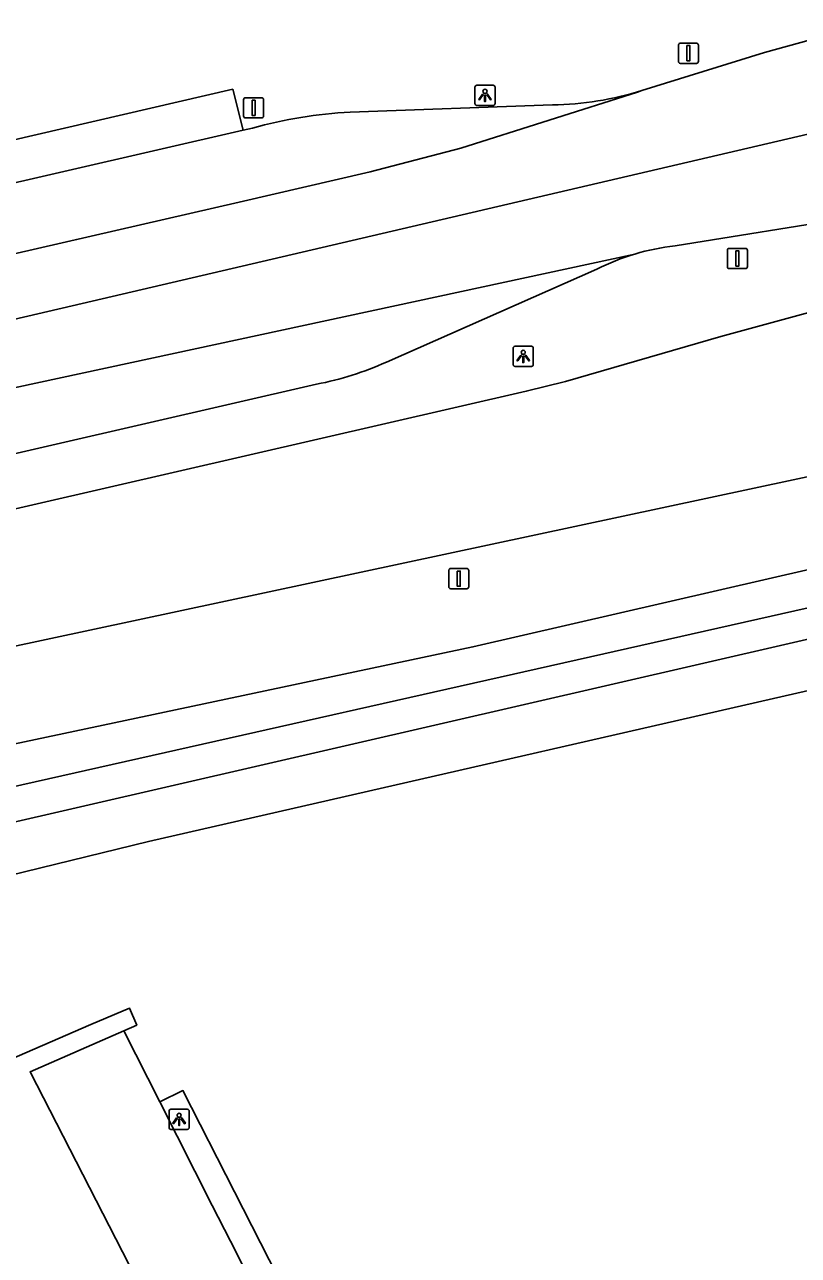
# Model space of a CAD drawing. Extents: x 156414 to 157775, y 382335 to 383765.
# Drawn here: x 157489.8 to 157528.1, y 383062.8 to 383123.6 of the extents above; entities that cross this region are included whole.
import ezdxf

# ---------------------------------------------------------------- set-up
doc = ezdxf.new("R2010")
doc.units = 0
for name, color, linetype in [('IMGEO_Berm_groen', 7, 'Continuous'), ('IMGEO_Lichtpunt', 7, 'Continuous'), ('IMGEO_Parkeervlak_gesloten', 7, 'Continuous'), ('IMGEO_Parkeervlak_open', 7, 'Continuous'), ('IMGEO_Rijbaan_lokaal_gesloten', 7, 'Continuous'), ('IMGEO_Rijbaan_regionaal_gesloten', 7, 'Continuous'), ('IMGEO_Verkeersbordpaal', 7, 'Continuous'), ('IMGEO_Voetpad_open', 7, 'Continuous'), ('IMGEO_Waterloop', 7, 'Continuous')]:
    doc.layers.add(name, color=color, linetype=linetype)

msp = doc.modelspace()

# ---------------------------------------------------------------- linework, layer by layer
at = {"layer": 'IMGEO_Berm_groen'}
for points in [[(157533.654, 383097.879), (157511.984, 383092.881), (157485.918, 383087.378), (157471.256, 383083.883), (157452.239, 383079.868), (157451.629, 383080.509), (157447.866, 383079.831), (157448.023, 383078.675), (157412.908, 383070.274), (157404.351, 383068.014)], [(157495.957, 383083.276), (157534.967, 383092.194)], [(157407.981, 383062.834), (157444.123, 383071.228), (157473.781, 383077.858), (157495.957, 383083.276)]]:
    msp.add_lwpolyline(points, dxfattribs=at)
at = {"layer": 'IMGEO_Lichtpunt'}
for p, q in [((157512.981, 383120.63), (157512.173, 383120.63)), ((157512.981, 383120.63), (157512.173, 383120.63)), ((157512.079, 383120.535), (157512.079, 383119.728)), ((157512.079, 383120.535), (157512.079, 383119.728)), ((157513.075, 383119.728), (157513.075, 383120.535)), ((157513.075, 383119.728), (157513.075, 383120.535)), ((157512.173, 383119.634), (157512.981, 383119.634)), ((157512.173, 383119.634), (157512.981, 383119.634)), ((157513.968, 383107.641), (157513.968, 383106.834)), ((157513.968, 383107.641), (157513.968, 383106.834)), ((157514.87, 383107.736), (157514.062, 383107.736)), ((157514.87, 383107.736), (157514.062, 383107.736)), ((157514.964, 383106.834), (157514.964, 383107.641)), ((157514.964, 383106.834), (157514.964, 383107.641)), ((157514.062, 383106.74), (157514.87, 383106.74)), ((157514.062, 383106.74), (157514.87, 383106.74)), ((157496.964, 383069.949), (157496.964, 383069.142)), ((157496.964, 383069.949), (157496.964, 383069.142)), ((157497.866, 383070.044), (157497.058, 383070.044)), ((157497.866, 383070.044), (157497.058, 383070.044)), ((157497.96, 383069.142), (157497.96, 383069.949)), ((157497.96, 383069.142), (157497.96, 383069.949)), ((157497.058, 383069.048), (157497.866, 383069.048)), ((157497.058, 383069.048), (157497.866, 383069.048))]:
    msp.add_line(p, q, dxfattribs=at)
for points in [[(157512.453, 383120.199), (157512.492, 383120.171), (157512.304, 383119.909), (157512.266, 383119.936), (157512.453, 383120.199)], [(157512.555, 383120.151), (157512.602, 383120.151), (157512.602, 383119.829), (157512.555, 383119.829), (157512.555, 383120.151)], [(157512.665, 383120.171), (157512.703, 383120.198), (157512.89, 383119.936), (157512.851, 383119.908), (157512.665, 383120.171)], [(157514.342, 383107.305), (157514.381, 383107.277), (157514.193, 383107.015), (157514.155, 383107.042), (157514.342, 383107.305)], [(157514.444, 383107.257), (157514.491, 383107.257), (157514.491, 383106.935), (157514.444, 383106.935), (157514.444, 383107.257)], [(157514.554, 383107.277), (157514.592, 383107.304), (157514.779, 383107.042), (157514.74, 383107.014), (157514.554, 383107.277)], [(157497.338, 383069.613), (157497.377, 383069.585), (157497.189, 383069.323), (157497.151, 383069.35), (157497.338, 383069.613)], [(157497.44, 383069.565), (157497.487, 383069.565), (157497.487, 383069.243), (157497.44, 383069.243), (157497.44, 383069.565)], [(157497.55, 383069.585), (157497.588, 383069.612), (157497.775, 383069.35), (157497.736, 383069.322), (157497.55, 383069.585)]]:
    msp.add_lwpolyline(points, dxfattribs=at)
for centre in [(157512.578, 383120.333), (157514.467, 383107.439), (157497.463, 383069.747)]:
    msp.add_circle(centre, 0.0994, dxfattribs=at)
for centre, start, end in [((157512.173, 383120.535), 90, 180), ((157512.173, 383120.535), 90, 180), ((157512.981, 383120.535), 0, 90), ((157512.981, 383120.535), 0, 90), ((157512.173, 383119.728), 180, 270), ((157512.173, 383119.728), 180, 270), ((157512.981, 383119.728), 270, 0), ((157512.981, 383119.728), 270, 360), ((157514.062, 383107.641), 90, 180), ((157514.062, 383107.641), 90, 180), ((157514.87, 383107.641), 0, 90), ((157514.87, 383107.641), 0, 90), ((157514.062, 383106.834), 180, 270), ((157514.062, 383106.834), 180, 270), ((157514.87, 383106.834), 270, 0), ((157514.87, 383106.834), 270, 360), ((157497.058, 383069.949), 90, 180), ((157497.058, 383069.949), 90, 180), ((157497.866, 383069.949), 0, 90), ((157497.866, 383069.949), 0, 90), ((157497.058, 383069.142), 180, 270), ((157497.058, 383069.142), 180, 270), ((157497.866, 383069.142), 270, 0), ((157497.866, 383069.142), 270, 360)]:
    msp.add_arc(centre, 0.0946, start, end, dxfattribs=at)
at = {"layer": 'IMGEO_Parkeervlak_gesloten'}
msp.add_lwpolyline([(157494.732, 383073.913), (157496.51, 383070.405)], dxfattribs=at)
at = {"layer": 'IMGEO_Parkeervlak_open'}
msp.add_lwpolyline([(157474.453, 383112.394), (157474.007, 383114.402), (157500.113, 383120.438), (157500.631, 383118.42)], dxfattribs=at)
at = {"layer": 'IMGEO_Rijbaan_lokaal_gesloten'}
for points in [[(157494.732, 383073.913), (157495.364, 383074.205), (157495.004, 383075.041), (157493.106, 383074.225), (157488.303, 383072.149), (157478.653, 383067.996), (157477.79, 383067.625), (157477.37, 383067.444), (157465.442, 383062.313), (157463.842, 383061.622), (157447.567, 383054.599), (157444.861, 383053.431), (157430.83, 383047.382), (157427.758, 383046.058), (157426.092, 383045.34), (157422.196, 383043.689), (157419.444, 383042.49), (157415.71, 383041.121)], [(157514.214, 383024.892), (157490.098, 383071.899), (157494.732, 383073.913)]]:
    msp.add_lwpolyline(points, dxfattribs=at)
at = {"layer": 'IMGEO_Rijbaan_regionaal_gesloten'}
for points in [[(157520.328, 383120.376), (157526.393, 383122.257), (157531.411, 383123.629)], [(157481.928, 383110.74), (157484.344, 383111.176), (157500.422, 383114.851), (157506.902, 383116.363), (157511.381, 383117.526), (157520.109, 383120.294), (157520.328, 383120.376)], [(157515.916, 383119.665), (157505.919, 383119.304)], [(157532.484, 383119.14), (157492.17, 383109.742), (157460.546, 383102.37), (157404.352, 383089.558)], [(157500.631, 383118.42), (157474.453, 383112.394)], [(157501.083, 383118.516), (157500.631, 383118.42)], [(157533.555, 383114.659), (157530.796, 383114.112), (157521.968, 383112.707)], [(157519.986, 383112.293), (157480.722, 383103.84), (157405.149, 383086.423)], [(157518.103, 383111.546), (157507.702, 383106.954)], [(157406.588, 383080.654), (157407.639, 383080.879), (157514.614, 383105.513), (157516.56, 383105.994), (157524.23, 383108.221), (157535.353, 383111.255)], [(157504.257, 383105.862), (157405.963, 383083.223)], [(157477.932, 383090.479), (157530.201, 383101.653), (157535.119, 383102.708)]]:
    msp.add_lwpolyline(points, dxfattribs=at)
for centre, radius, start, end in [((157515.736, 383134.826), 15.162, 270.67984, 287.62934), ((157507.097, 383096.842), 22.492, 93.0016, 105.5078), ((157523.358, 383101.103), 11.687, 96.82881, 106.76779), ((157523.362, 383101.036), 11.752, 106.69426, 116.58293), ((157501.247, 383121.338), 15.766, 281.0065, 294.16877)]:
    msp.add_arc(centre, radius, start, end, dxfattribs=at)
at = {"layer": 'IMGEO_Verkeersbordpaal'}
for p, q in [((157522.136, 383121.815), (157522.136, 383122.615)), ((157522.136, 383122.615), (157522.136, 383121.815)), ((157522.236, 383122.715), (157523.026, 383122.715)), ((157523.026, 383122.715), (157522.236, 383122.715)), ((157523.126, 383122.615), (157523.126, 383121.815)), ((157523.126, 383121.815), (157523.126, 383122.615)), ((157523.026, 383121.715), (157522.236, 383121.715)), ((157522.236, 383121.715), (157523.026, 383121.715)), ((157500.745, 383120.017), (157501.535, 383120.017)), ((157501.535, 383120.017), (157500.745, 383120.017)), ((157500.645, 383119.117), (157500.645, 383119.917)), ((157500.645, 383119.917), (157500.645, 383119.117)), ((157501.635, 383119.917), (157501.635, 383119.117)), ((157501.635, 383119.117), (157501.635, 383119.917)), ((157501.535, 383119.017), (157500.745, 383119.017)), ((157500.745, 383119.017), (157501.535, 383119.017)), ((157524.554, 383111.675), (157524.554, 383112.475)), ((157524.554, 383112.475), (157524.554, 383111.675)), ((157524.654, 383112.575), (157525.444, 383112.575)), ((157525.444, 383112.575), (157524.654, 383112.575)), ((157525.544, 383112.475), (157525.544, 383111.675)), ((157525.544, 383111.675), (157525.544, 383112.475)), ((157525.444, 383111.575), (157524.654, 383111.575)), ((157524.654, 383111.575), (157525.444, 383111.575)), ((157510.786, 383095.859), (157510.786, 383096.659)), ((157510.786, 383096.659), (157510.786, 383095.859)), ((157510.886, 383096.759), (157511.676, 383096.759)), ((157511.676, 383096.759), (157510.886, 383096.759)), ((157511.776, 383096.659), (157511.776, 383095.859)), ((157511.776, 383095.859), (157511.776, 383096.659)), ((157511.676, 383095.759), (157510.886, 383095.759)), ((157510.886, 383095.759), (157511.676, 383095.759))]:
    msp.add_line(p, q, dxfattribs=at)
for points in [[(157522.556, 383122.59), (157522.706, 383122.59), (157522.706, 383121.84), (157522.556, 383121.84), (157522.556, 383122.59)], [(157501.065, 383119.892), (157501.215, 383119.892), (157501.215, 383119.142), (157501.065, 383119.142), (157501.065, 383119.892)], [(157524.974, 383112.45), (157525.124, 383112.45), (157525.124, 383111.7), (157524.974, 383111.7), (157524.974, 383112.45)], [(157511.206, 383096.634), (157511.356, 383096.634), (157511.356, 383095.884), (157511.206, 383095.884), (157511.206, 383096.634)]]:
    msp.add_lwpolyline(points, dxfattribs=at)
for centre, start, end in [((157522.236, 383122.615), 90, 180), ((157522.236, 383122.615), 90, 180), ((157523.026, 383122.615), 0, 90), ((157523.026, 383122.615), 360, 90), ((157522.236, 383121.815), 180, 270), ((157522.236, 383121.815), 180, 270), ((157523.026, 383121.815), 270, 0), ((157523.026, 383121.815), 270, 0), ((157500.745, 383119.917), 90, 180), ((157500.745, 383119.917), 90, 180), ((157501.535, 383119.917), 0, 90), ((157501.535, 383119.917), 360, 90), ((157500.745, 383119.117), 180, 270), ((157500.745, 383119.117), 180, 270), ((157501.535, 383119.117), 270, 0), ((157501.535, 383119.117), 270, 0), ((157524.654, 383112.475), 90, 180), ((157524.654, 383112.475), 90, 180), ((157525.444, 383112.475), 0, 90), ((157525.444, 383112.475), 360, 90), ((157524.654, 383111.675), 180, 270), ((157524.654, 383111.675), 180, 270), ((157525.444, 383111.675), 270, 0), ((157525.444, 383111.675), 270, 0), ((157510.886, 383096.659), 90, 180), ((157510.886, 383096.659), 90, 180), ((157511.676, 383096.659), 0, 90), ((157511.676, 383096.659), 360, 90), ((157510.886, 383095.859), 180, 270), ((157510.886, 383095.859), 180, 270), ((157511.676, 383095.859), 270, 0), ((157511.676, 383095.859), 270, 0)]:
    msp.add_arc(centre, 0.1, start, end, dxfattribs=at)
at = {"layer": 'IMGEO_Voetpad_open'}
for points in [[(157520.769, 383022.478), (157522.064, 383023.101), (157500.204, 383065.957), (157497.65, 383070.963), (157496.51, 383070.405)], [(157496.51, 383070.405), (157499.102, 383065.29), (157500, 383063.518), (157518.443, 383027.124)]]:
    msp.add_lwpolyline(points, dxfattribs=at)
at = {"layer": 'IMGEO_Waterloop'}
msp.add_lwpolyline([(157449.519, 383078.597), (157450.735, 383078.918), (157450.931, 383077.953), (157452.039, 383077.488), (157482.064, 383084.351), (157529.21, 383094.967), (157534.25, 383096.218), (157534.608, 383095.11), (157532.034, 383094.074), (157483.923, 383082.993), (157451.718, 383075.666), (157433.131, 383071.09), (157407.359, 383064.692)], dxfattribs=at)

doc.saveas('drawing.dxf')
